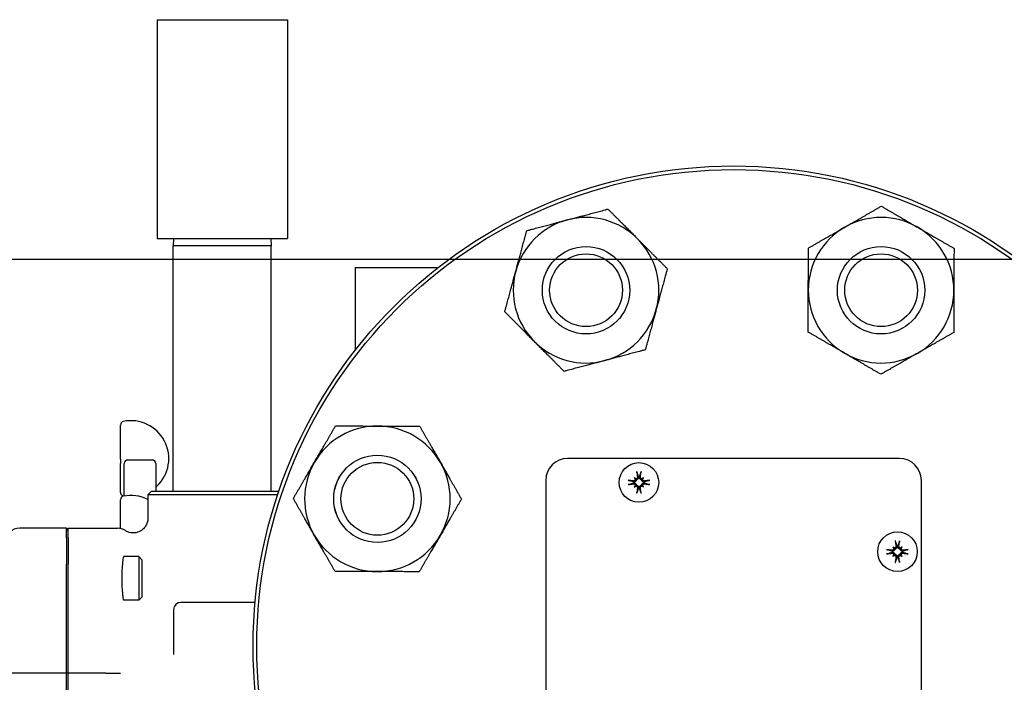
# Model space of a CAD drawing. Header units: inches. Extents: x 18 to 846, y -67 to 561.
# Tile 353 of 656: x 320.86 to 329.31, y 540.38 to 546.07. Entities that reach past the tile are written whole.
import ezdxf

# ---------------------------------------------------------------- set-up
doc = ezdxf.new("R2010")
doc.units = ezdxf.units.IN
doc.header["$LTSCALE"] = 24
doc.header["$MEASUREMENT"] = 0
doc.layers.add('Dimension (ANSI)', color=7, linetype='Continuous', lineweight=25)
doc.layers.add('Visible (ANSI)', color=7, linetype='Continuous', lineweight=30)
doc.styles.add('Note Text (ANSI)', font='tahoma.ttf')
doc.dimstyles.new('SB Fraction-16 (ANSI)', dxfattribs={"dimscale": 24, "dimtxt": 0.125, "dimasz": 0.098425, "dimexe": 0.125, "dimexo": 0.0625, "dimgap": 0.031496, "dimtad": 0, "dimtih": 1, "dimtoh": 1, "dimdec": 4, "dimrnd": 1e-08, "dimzin": 0, "dimdsep": 46, "dimlunit": 5, "dimtxsty": 'Note Text (ANSI)', "dimcen": 0.09, "dimdle": 0.393701, "dimclrd": 256, "dimclre": 256, "dimclrt": 256, "dimadec": 0, "dimazin": 3, "dimtfac": 0.96, "dimtofl": 0, "dimtmove": 0, "dimatfit": 3, "dimfxl": 1, "dimfrac": 2, "dimtolj": 1, "dimtzin": 12, "dimlwd": -1, "dimlwe": -1, "dimarcsym": 0})

# ---------------------------------------------------------------- blocks, each defined once
blk = doc.blocks.new('*D18')
at = {"layer": 'Defpoints', "color": 0, "transparency": 16777216}
for p in [(331.6784, 544.0067), (242.8595, 406.0067), (331.6784, 406.0067)]:
    blk.add_point(p, dxfattribs=at)
at = {"layer": 'Dimension (ANSI)', "transparency": 16777216}
for p, q in [((330.1784, 544.0067), (239.8595, 544.0067)), ((242.8595, 541.6445), (242.8595, 486.3311)), ((242.8595, 408.3689), (242.8595, 481.6823)), ((330.1784, 406.0067), (239.8595, 406.0067))]:
    blk.add_line(p, q, dxfattribs=at)
for points in [[(242.4658, 541.6445), (243.2532, 541.6445), (242.8595, 544.0067)], [(242.4658, 408.3689), (243.2532, 408.3689), (242.8595, 406.0067)]]:
    blk.add_solid(points, dxfattribs=at)
at = {"layer": 'Dimension (ANSI)', "transparency": 16777216, "insert": (239.783, 485.5752), "char_height": 3, "attachment_point": 1, "style": 'Note Text (ANSI)'}
blk.add_mtext('\\A1;138', dxfattribs=at)

msp = doc.modelspace()

# ---------------------------------------------------------------- linework, layer by layer
at = {"layer": 'Visible (ANSI)'}
for p, q in [((322.03689, 546.06749), (323.15689, 546.06749)), ((322.03689, 546.06749), (322.03689, 544.18749)), ((323.15689, 546.06749), (323.15689, 544.18749)), ((322.03689, 544.18749), (323.15689, 544.18749)), ((322.17852, 544.18749), (322.17689, 544.12499)), ((323.01525, 544.18749), (323.01689, 544.12499)), ((323.01689, 544.12499), (322.17689, 544.12499)), ((322.17689, 542.01849), (322.17689, 544.12499)), ((323.01689, 542.01849), (323.01689, 544.12499)), ((323.73689, 543.93849), (324.44979, 543.93849)), ((323.73689, 543.93849), (323.73689, 543.22629)), ((321.72314, 542.29365), (321.72314, 542.58649)), ((321.72314, 542.29365), (321.72314, 542.25508)), ((321.72314, 542.00811), (321.72314, 542.25508)), ((321.75439, 541.97655), (321.75439, 542.25474)), ((321.99564, 542.28599), (321.78564, 542.28599)), ((322.02689, 542.25474), (322.02689, 542.01849)), ((328.41189, 542.29849), (325.56189, 542.29849)), ((326.13394, 542.13373), (326.1425, 542.12518)), ((326.21483, 542.13373), (326.20628, 542.12518)), ((325.37439, 542.11099), (325.37439, 539.26099)), ((326.13394, 542.05284), (326.1425, 542.06139)), ((326.1425, 542.12518), (326.15196, 542.11571)), ((326.1425, 542.06139), (326.15196, 542.07086)), ((326.20628, 542.12518), (326.19681, 542.11571)), ((326.20628, 542.06139), (326.19681, 542.07086)), ((326.21483, 542.05284), (326.20628, 542.06139)), ((328.59939, 539.26099), (328.59939, 542.11099)), ((321.98939, 542.01849), (321.95814, 541.98724)), ((323.07251, 541.98724), (321.95814, 541.98724)), ((321.95814, 541.98724), (321.95814, 541.78573)), ((321.98939, 542.01849), (323.08303, 542.01849)), ((321.72314, 541.69706), (321.72314, 541.94472)), ((321.25939, 541.69974), (320.85778, 541.69974)), ((321.27501, 541.69974), (321.25939, 541.68406)), ((321.25939, 541.61796), (321.25939, 541.69974)), ((321.27501, 541.61796), (321.27501, 541.69974)), ((321.27501, 541.69974), (321.69736, 541.69974)), ((321.25939, 541.61796), (321.25939, 541.3907)), ((321.27501, 541.61796), (321.27501, 541.3907)), ((328.35374, 541.53894), (328.36229, 541.53038)), ((328.43462, 541.53894), (328.42607, 541.53038)), ((321.88057, 541.45599), (321.7508, 541.45599)), ((321.88057, 541.45599), (321.88057, 541.08099)), ((321.90939, 541.42717), (321.88057, 541.45599)), ((328.35374, 541.45805), (328.36229, 541.4666)), ((328.36229, 541.53038), (328.37175, 541.52092)), ((328.36229, 541.4666), (328.37175, 541.47606)), ((328.42607, 541.53038), (328.41661, 541.52092)), ((328.42607, 541.4666), (328.41661, 541.47606)), ((328.43462, 541.45805), (328.42607, 541.4666)), ((321.25939, 540.45599), (321.25939, 541.3907)), ((321.27501, 540.45599), (321.27501, 541.3907)), ((321.90939, 541.10981), (321.90939, 541.42717)), ((321.88057, 541.08099), (321.7508, 541.08099)), ((321.90939, 541.10981), (321.88057, 541.08099)), ((322.8792, 541.06349), (322.24189, 541.06349)), ((322.17939, 541.00099), (322.17939, 540.61438)), ((321.25939, 540.45599), (320.75891, 540.45599)), ((321.27501, 540.45599), (321.25939, 540.45599)), ((321.25939, 539.52128), (321.25939, 540.45599)), ((321.27501, 539.52128), (321.27501, 540.45599)), ((321.59849, 540.45599), (321.27501, 540.45599)), ((321.59849, 540.45599), (321.7231, 540.45599))]:
    msp.add_line(p, q, dxfattribs=at)
for centre, radius in [((326.98689, 540.68599), 4.125), ((326.98689, 540.68599), 4.09375), ((325.72021, 543.74403), 0.37513), ((325.72021, 543.74403), 0.375), ((328.25357, 543.74403), 0.37513), ((328.25357, 543.74403), 0.375), ((325.72021, 543.74403), 0.3125), ((328.25357, 543.74403), 0.3125), ((323.92885, 541.95267), 0.37513), ((323.92885, 541.95267), 0.375), ((323.92885, 541.95267), 0.3125), ((326.17439, 542.09328), 0.17), ((328.39418, 541.49849), 0.17)]:
    msp.add_circle(centre, radius, dxfattribs=at)
for centre, radius, start, end in [((325.72021, 543.74403), 0.625, 104.836782, 164.836782), ((325.72021, 543.74403), 0.625, 44.836782, 104.836782), ((328.25357, 543.74403), 0.625, 59.836782, 119.836782), ((328.25357, 543.74403), 0.625, 119.836782, 179.836782), ((328.25357, 543.74403), 0.625, 359.836782, 59.836782), ((325.72021, 543.74403), 0.625, 344.836782, 44.836782), ((325.72021, 543.74403), 0.625, 164.836782, 224.836782), ((328.25357, 543.74403), 0.625, 179.836782, 239.836782), ((328.25357, 543.74403), 0.625, 299.836782, 359.836782), ((325.72021, 543.74403), 0.625, 284.836782, 344.836782), ((325.72021, 543.74403), 0.625, 224.836782, 284.836782), ((328.25357, 543.74403), 0.625, 239.836782, 299.836782), ((321.75439, 542.58649), 0.03125, 101.536959, 180), ((321.81314, 542.29868), 0.325, 313.449842, 101.536959), ((323.92885, 541.95267), 0.625, 89.836782, 149.836782), ((323.92885, 541.95267), 0.625, 29.836782, 89.836782), ((321.78564, 542.25474), 0.03125, 90, 180), ((321.99564, 542.25474), 0.03125, 0, 90), ((323.92885, 541.95267), 0.625, 149.836782, 209.836782), ((323.92885, 541.95267), 0.625, 329.836782, 29.836782), ((325.56189, 542.11099), 0.1875, 90, 180), ((328.41189, 542.11099), 0.1875, 0, 90), ((326.17439, 542.09328), 0.04718, 84.340926, 95.659074), ((322.05814, 542.04005), 0.03125, 133.449842, 180), ((326.17439, 542.09328), 0.04718, 174.340926, 185.659074), ((326.17439, 542.09328), 0.04718, 264.340926, 275.659074), ((326.17439, 542.09328), 0.04718, 354.340926, 5.659074), ((321.75439, 542.00811), 0.03125, 180, 240), ((321.75439, 541.94472), 0.03125, 101.536959, 180), ((321.72314, 541.95398), 0.03125, 42.056698, 60), ((321.81314, 541.65691), 0.325, 63.502815, 101.536959), ((323.92885, 541.95267), 0.625, 209.836782, 269.836782), ((323.92885, 541.95267), 0.625, 269.836782, 329.836782), ((328.39418, 541.49849), 0.04718, 84.340926, 95.659074), ((328.39418, 541.49849), 0.04718, 174.340926, 185.659074), ((328.39418, 541.49849), 0.04718, 354.340926, 5.659074), ((328.39418, 541.49849), 0.04718, 264.340926, 275.659074), ((322.24189, 541.00099), 0.0625, 90, 180)]:
    msp.add_arc(centre, radius, start, end, dxfattribs=at)
for centre, major_axis, ratio, start_param, end_param in [((326.11962, 542.0248), (0.15341, -0.12269), 0.5, 1.7720045, 1.8643738), ((326.24287, 542.14805), (-0.12269, 0.15341), 0.5, 1.2772189, 1.3695882), ((326.18721, 542.09521), (0.03276, -0.21817), 0.0871557, 4.2685898, 4.4938021), ((326.16157, 542.09521), (0.03276, 0.21817), 0.0871557, 4.9309758, 5.1561882), ((326.22916, 542.0248), (0.15341, 0.12269), 0.5, 1.2772189, 1.3695882), ((326.1059, 542.14805), (-0.12269, -0.15341), 0.5, 1.7720045, 1.8643738), ((326.17246, 542.08046), (-0.21817, 0.03276), 0.0871557, 4.9309758, 5.1561882), ((326.17246, 542.1061), (0.21817, 0.03276), 0.0871557, 4.2685898, 4.4938021), ((326.24287, 542.03851), (0.12269, 0.15341), 0.5, 1.7720045, 1.8643738), ((326.11962, 542.16177), (-0.15341, -0.12269), 0.5, 1.2772189, 1.3695882), ((326.14712, 542.13631), (-0.00754, -0.00942), 0.9884519, 0.283831, 0.8431362), ((326.13136, 542.12055), (-0.00942, -0.00754), 0.9884519, 2.2984564, 2.8577617), ((326.13136, 542.06602), (0.00942, -0.00754), 0.9884519, 0.283831, 0.8431362), ((326.14712, 542.05026), (0.00754, -0.00942), 0.9884519, 2.2984564, 2.8577617), ((326.18721, 542.09136), (-0.03276, -0.21817), 0.0871557, 4.9309758, 5.1561882), ((326.16157, 542.09136), (-0.03276, 0.21817), 0.0871557, 4.2685898, 4.4938021), ((326.20165, 542.13631), (-0.00754, 0.00942), 0.9884519, 2.2984564, 2.8577617), ((326.20165, 542.05026), (0.00754, 0.00942), 0.9884519, 0.283831, 0.8431362), ((326.22916, 542.16177), (-0.15341, 0.12269), 0.5, 1.7720045, 1.8643738), ((326.21741, 542.12055), (-0.00942, 0.00754), 0.9884519, 0.283831, 0.8431362), ((326.21741, 542.06602), (0.00942, 0.00754), 0.9884519, 2.2984564, 2.8577617), ((326.1059, 542.03851), (0.12269, -0.15341), 0.5, 1.2772189, 1.3695882), ((326.17631, 542.08046), (-0.21817, -0.03276), 0.0871557, 4.2685898, 4.4938021), ((326.17631, 542.1061), (0.21817, -0.03276), 0.0871557, 4.9309758, 5.1561882), ((320.8577, 541.57426), (0.01094, 0.125), 0.9961657, 0.0869335, 1.5707963), ((321.69641, 541.57426), (0.08906, 0.08906), 0.9924325, 0.206047, 0.7816001), ((328.33941, 541.43001), (0.15341, -0.12269), 0.5, 1.7720045, 1.8643738), ((328.46266, 541.55326), (-0.12269, 0.15341), 0.5, 1.2772189, 1.3695882), ((328.407, 541.50042), (0.03276, -0.21817), 0.0871557, 4.2685898, 4.4938021), ((328.38136, 541.50042), (0.03276, 0.21817), 0.0871557, 4.9309758, 5.1561882), ((328.44895, 541.43001), (0.15341, 0.12269), 0.5, 1.2772189, 1.3695882), ((328.32569, 541.55326), (-0.12269, -0.15341), 0.5, 1.7720045, 1.8643738), ((321.7508, 541.26849), (0, 0.1875), 0.0874887, 0, 3.1415927), ((328.39225, 541.48567), (-0.21817, 0.03276), 0.0871557, 4.9309758, 5.1561882), ((328.39225, 541.51131), (0.21817, 0.03276), 0.0871557, 4.2685898, 4.4938021), ((328.46266, 541.44372), (0.12269, 0.15341), 0.5, 1.7720045, 1.8643738), ((328.33941, 541.56698), (-0.15341, -0.12269), 0.5, 1.2772189, 1.3695882), ((328.36691, 541.54152), (-0.00754, -0.00942), 0.9884519, 0.283831, 0.8431362), ((328.35115, 541.52576), (-0.00942, -0.00754), 0.9884519, 2.2984564, 2.8577617), ((328.35115, 541.47123), (0.00942, -0.00754), 0.9884519, 0.283831, 0.8431362), ((328.36691, 541.45546), (0.00754, -0.00942), 0.9884519, 2.2984564, 2.8577617), ((328.42144, 541.54152), (-0.00754, 0.00942), 0.9884519, 2.2984564, 2.8577617), ((328.42144, 541.45546), (0.00754, 0.00942), 0.9884519, 0.283831, 0.8431362), ((328.44895, 541.56698), (-0.15341, 0.12269), 0.5, 1.7720045, 1.8643738), ((328.43721, 541.52576), (-0.00942, 0.00754), 0.9884519, 0.283831, 0.8431362), ((328.43721, 541.47123), (0.00942, 0.00754), 0.9884519, 2.2984564, 2.8577617), ((328.32569, 541.44372), (0.12269, -0.15341), 0.5, 1.2772189, 1.3695882), ((328.3961, 541.48567), (-0.21817, -0.03276), 0.0871557, 4.2685898, 4.4938021), ((328.3961, 541.51131), (0.21817, -0.03276), 0.0871557, 4.9309758, 5.1561882), ((328.407, 541.49657), (-0.03276, -0.21817), 0.0871557, 4.9309758, 5.1561882), ((328.38136, 541.49657), (-0.03276, 0.21817), 0.0871557, 4.2685898, 4.4938021)]:
    msp.add_ellipse(centre, major_axis=major_axis, ratio=ratio, start_param=start_param, end_param=end_param, dxfattribs=at)
for points, weights in [([(325.56016, 544.34819), (325.72205, 544.39108), (325.90898, 544.44059)], [1, 1.0379548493, 1]), ([(325.90898, 544.44059), (326.04532, 544.30347), (326.1634, 544.18471)], [1, 1.0379548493, 1]), ([(327.94261, 544.28619), (328.08788, 544.36951), (328.25563, 544.46572)], [1, 1.0379548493, 1]), ([(328.25563, 544.46572), (328.42282, 544.36855), (328.56761, 544.28441)], [1, 1.0379548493, 1]), ([(325.21135, 544.25579), (325.39828, 544.30531), (325.56016, 544.34819)], [1, 1.0379548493, 1]), ([(325.11696, 543.90751), (325.16077, 544.06915), (325.21135, 544.25579)], [1, 1.0379548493, 1]), ([(327.6296, 544.10666), (327.79734, 544.20287), (327.94261, 544.28619)], [1, 1.0379548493, 1]), ([(328.56761, 544.28441), (328.7124, 544.20026), (328.8796, 544.10309)], [1, 1.0379548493, 1]), ([(326.1634, 544.18471), (326.28148, 544.06596), (326.41783, 543.92883)], [1, 1.0379548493, 1]), ([(327.62857, 543.74581), (327.62905, 543.91328), (327.6296, 544.10666)], [1, 1.0379548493, 1]), ([(328.8796, 544.10309), (328.87904, 543.90972), (328.87857, 543.74225)], [1, 1.0379548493, 1]), ([(325.02258, 543.55923), (325.07316, 543.74588), (325.11696, 543.90751)], [1, 1.0379548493, 1]), ([(326.41783, 543.92883), (326.36725, 543.74219), (326.32345, 543.58055)], [1, 1.0379548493, 1]), ([(327.62754, 543.38497), (327.6281, 543.57835), (327.62857, 543.74581)], [1, 1.0379548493, 1]), ([(328.87857, 543.74225), (328.87809, 543.57478), (328.87754, 543.38141)], [1, 1.0379548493, 1]), ([(326.32345, 543.58055), (326.27964, 543.41891), (326.22906, 543.23227)], [1, 1.0379548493, 1]), ([(325.27701, 543.30335), (325.15893, 543.42211), (325.02258, 543.55923)], [1, 1.0379548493, 1]), ([(327.93953, 543.20366), (327.79474, 543.28781), (327.62754, 543.38497)], [1, 1.0379548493, 1]), ([(328.87754, 543.38141), (328.7098, 543.2852), (328.56453, 543.20188)], [1, 1.0379548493, 1]), ([(325.53143, 543.04747), (325.39509, 543.1846), (325.27701, 543.30335)], [1, 1.0379548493, 1]), ([(326.22906, 543.23227), (326.04213, 543.18275), (325.88025, 543.13987)], [1, 1.0379548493, 1]), ([(328.25151, 543.02235), (328.08432, 543.11951), (327.93953, 543.20366)], [1, 1.0379548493, 1]), ([(328.56453, 543.20188), (328.41926, 543.11856), (328.25151, 543.02235)], [1, 1.0379548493, 1]), ([(325.88025, 543.13987), (325.71836, 543.09699), (325.53143, 543.04747)], [1, 1.0379548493, 1]), ([(323.38847, 542.26671), (323.47262, 542.41151), (323.56978, 542.5787)], [1, 1.0379548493, 1]), ([(323.56978, 542.5787), (323.76316, 542.57815), (323.93063, 542.57767)], [1, 1.0379548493, 1]), ([(323.93063, 542.57767), (324.09809, 542.57719), (324.29147, 542.57664)], [1, 1.0379548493, 1]), ([(324.29147, 542.57664), (324.38768, 542.4089), (324.471, 542.26363)], [1, 1.0379548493, 1]), ([(323.20716, 541.95473), (323.30433, 542.12192), (323.38847, 542.26671)], [1, 1.0379548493, 1]), ([(324.471, 542.26363), (324.55432, 542.11836), (324.65053, 541.95062)], [1, 1.0379548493, 1]), ([(326.15791, 542.17562), (326.16528, 542.15367), (326.16952, 542.14093)], [1.00573011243, 1.04257005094, 1.00216925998]), ([(326.17926, 542.14093), (326.1835, 542.15367), (326.19087, 542.17562)], [1.00216925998, 1.04257005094, 1.00573011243]), ([(326.12674, 542.09815), (326.114, 542.10239), (326.09205, 542.10976)], [1.00216925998, 1.04257005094, 1.00573011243]), ([(326.09205, 542.0768), (326.114, 542.08417), (326.12674, 542.08841)], [1.00573011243, 1.04257005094, 1.00216925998]), ([(326.25673, 542.10976), (326.23477, 542.10239), (326.22203, 542.09815)], [1.00573011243, 1.04257005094, 1.00216925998]), ([(326.22203, 542.08841), (326.23477, 542.08417), (326.25673, 542.0768)], [1.00216925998, 1.04257005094, 1.00573011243]), ([(326.16952, 542.04564), (326.16528, 542.0329), (326.15791, 542.01094)], [1.00216925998, 1.04257005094, 1.00573011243]), ([(326.19087, 542.01094), (326.1835, 542.0329), (326.17926, 542.04564)], [1.00573011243, 1.04257005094, 1.00216925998]), ([(323.38669, 541.64172), (323.30337, 541.78699), (323.20716, 541.95473)], [1, 1.0379548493, 1]), ([(324.65053, 541.95062), (324.55337, 541.78343), (324.46922, 541.63863)], [1, 1.0379548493, 1]), ([(323.56622, 541.3287), (323.47001, 541.49645), (323.38669, 541.64172)], [1, 1.0379548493, 1]), ([(324.46922, 541.63863), (324.38507, 541.49384), (324.28791, 541.32665)], [1, 1.0379548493, 1]), ([(328.3777, 541.58083), (328.38507, 541.55888), (328.38931, 541.54614)], [1.00573011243, 1.04257005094, 1.00216925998]), ([(328.39905, 541.54614), (328.40329, 541.55888), (328.41066, 541.58083)], [1.00216925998, 1.04257005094, 1.00573011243]), ([(328.34653, 541.50336), (328.33379, 541.5076), (328.31184, 541.51497)], [1.00216925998, 1.04257005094, 1.00573011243]), ([(328.31184, 541.48201), (328.33379, 541.48938), (328.34653, 541.49362)], [1.00573011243, 1.04257005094, 1.00216925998]), ([(328.47652, 541.51497), (328.45456, 541.5076), (328.44182, 541.50336)], [1.00573011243, 1.04257005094, 1.00216925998]), ([(328.44182, 541.49362), (328.45456, 541.48938), (328.47652, 541.48201)], [1.00216925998, 1.04257005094, 1.00573011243]), ([(328.38931, 541.45085), (328.38507, 541.43811), (328.3777, 541.41615)], [1.00216925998, 1.04257005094, 1.00573011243]), ([(328.41066, 541.41615), (328.40329, 541.43811), (328.39905, 541.45085)], [1.00573011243, 1.04257005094, 1.00216925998]), ([(323.92707, 541.32768), (323.7596, 541.32815), (323.56622, 541.3287)], [1, 1.0379548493, 1]), ([(324.28791, 541.32665), (324.09453, 541.3272), (323.92707, 541.32768)], [1, 1.0379548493, 1])]:
    msp.add_rational_spline(points, weights, degree=2, dxfattribs=at)
for points, knots in [([(326.16154, 542.13973), (326.16176, 542.13808), (326.16167, 542.13626), (326.16076, 542.1328), (326.15994, 542.13116), (326.15791, 542.12849), (326.15659, 542.12727), (326.15357, 542.12546), (326.15187, 542.12487), (326.14985, 542.12455), (326.14946, 542.1245), (326.14907, 542.12448)], [0, 0, 0, 0, 0.013005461, 0.013005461, 0.026010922, 0.026010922, 0.038651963, 0.038651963, 0.051293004, 0.051293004, 0.054256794, 0.054256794, 0.054256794, 0.054256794]), ([(326.16973, 542.14024), (326.16981, 542.13977), (326.16987, 542.13931), (326.17011, 542.13689), (326.17004, 542.13473), (326.16922, 542.13051), (326.16848, 542.12844), (326.16669, 542.12507), (326.16558, 542.12346), (326.16287, 542.1206), (326.16127, 542.11933), (326.15801, 542.11742), (326.15613, 542.11664), (326.15347, 542.11596), (326.15271, 542.11581), (326.15196, 542.11571)], [0.221046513, 0.221046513, 0.221046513, 0.221046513, 0.225045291, 0.225045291, 0.24203012, 0.24203012, 0.259014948, 0.259014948, 0.273434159, 0.273434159, 0.28785337, 0.28785337, 0.302272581, 0.302272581, 0.307951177, 0.307951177, 0.307951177, 0.307951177]), ([(326.15791, 542.17562), (326.15778, 542.176), (326.15763, 542.17654), (326.15732, 542.17781), (326.15712, 542.1788), (326.15677, 542.18063), (326.15658, 542.18181), (326.15627, 542.18381), (326.15612, 542.18499), (326.156, 542.18605), (326.15598, 542.18618), (326.15597, 542.18631)], [0.070980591, 0.070980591, 0.070980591, 0.070980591, 0.077295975, 0.077295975, 0.085001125, 0.085001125, 0.092713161, 0.092713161, 0.100429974, 0.100429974, 0.101478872, 0.101478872, 0.101478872, 0.101478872]), ([(326.19681, 542.11571), (326.19607, 542.11581), (326.19531, 542.11596), (326.19264, 542.11664), (326.19076, 542.11742), (326.1875, 542.11933), (326.1859, 542.1206), (326.1832, 542.12346), (326.18209, 542.12507), (326.1803, 542.12844), (326.17956, 542.13051), (326.17874, 542.13473), (326.17867, 542.13689), (326.17886, 542.13885), (326.1789, 542.13931), (326.17896, 542.13977), (326.17904, 542.14024)], [-0.082905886, -0.082905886, -0.082905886, -0.082905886, -0.07722729, -0.07722729, -0.062808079, -0.062808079, -0.048388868, -0.048388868, -0.033969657, -0.033969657, -0.016984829, -0.016984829, 0, 0, 0, 0.003998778, 0.003998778, 0.003998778, 0.003998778]), ([(326.19971, 542.12448), (326.19828, 542.12458), (326.1968, 542.12492), (326.19379, 542.12618), (326.19231, 542.12719), (326.18994, 542.12954), (326.18891, 542.13102), (326.18752, 542.13427), (326.18716, 542.13603), (326.18711, 542.13834), (326.18714, 542.13904), (326.18723, 542.13973)], [0.028039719, 0.028039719, 0.028039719, 0.028039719, 0.038804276, 0.038804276, 0.051438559, 0.051438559, 0.064219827, 0.064219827, 0.077001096, 0.077001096, 0.082246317, 0.082246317, 0.082246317, 0.082246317]), ([(326.1928, 542.18631), (326.19279, 542.18618), (326.19278, 542.18605), (326.19266, 542.18499), (326.1925, 542.18381), (326.1922, 542.18181), (326.192, 542.18063), (326.19166, 542.1788), (326.19145, 542.17781), (326.19115, 542.17654), (326.19099, 542.176), (326.19087, 542.17562)], [0.022192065, 0.022192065, 0.022192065, 0.022192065, 0.023240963, 0.023240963, 0.030957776, 0.030957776, 0.038669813, 0.038669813, 0.046374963, 0.046374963, 0.052690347, 0.052690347, 0.052690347, 0.052690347]), ([(326.08136, 542.1117), (326.08149, 542.11169), (326.08162, 542.11167), (326.08268, 542.11155), (326.08386, 542.1114), (326.08586, 542.11109), (326.08704, 542.1109), (326.08887, 542.11055), (326.08986, 542.11035), (326.09113, 542.11004), (326.09167, 542.10989), (326.09205, 542.10976)], [0.022192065, 0.022192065, 0.022192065, 0.022192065, 0.023240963, 0.023240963, 0.030957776, 0.030957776, 0.038669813, 0.038669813, 0.046374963, 0.046374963, 0.052690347, 0.052690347, 0.052690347, 0.052690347]), ([(326.09205, 542.0768), (326.09167, 542.07668), (326.09113, 542.07653), (326.08986, 542.07622), (326.08887, 542.07601), (326.08704, 542.07567), (326.08586, 542.07547), (326.08386, 542.07517), (326.08268, 542.07501), (326.08162, 542.07489), (326.08149, 542.07488), (326.08136, 542.07487)], [0.070980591, 0.070980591, 0.070980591, 0.070980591, 0.077295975, 0.077295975, 0.085001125, 0.085001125, 0.092713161, 0.092713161, 0.100429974, 0.100429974, 0.101478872, 0.101478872, 0.101478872, 0.101478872]), ([(326.15196, 542.11571), (326.15186, 542.11496), (326.15171, 542.1142), (326.15103, 542.11154), (326.15025, 542.10966), (326.14834, 542.1064), (326.14707, 542.1048), (326.14421, 542.10209), (326.1426, 542.10098), (326.13923, 542.09919), (326.13716, 542.09845), (326.13294, 542.09763), (326.13078, 542.09756), (326.12882, 542.09775), (326.12836, 542.0978), (326.1279, 542.09786), (326.12743, 542.09794)], [-0.082905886, -0.082905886, -0.082905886, -0.082905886, -0.07722729, -0.07722729, -0.062808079, -0.062808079, -0.048388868, -0.048388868, -0.033969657, -0.033969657, -0.016984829, -0.016984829, 0, 0, 0, 0.003998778, 0.003998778, 0.003998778, 0.003998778]), ([(326.12743, 542.08863), (326.1279, 542.08871), (326.12836, 542.08877), (326.13078, 542.089), (326.13294, 542.08893), (326.13716, 542.08811), (326.13923, 542.08737), (326.1426, 542.08558), (326.14421, 542.08447), (326.14707, 542.08177), (326.14834, 542.08017), (326.15025, 542.07691), (326.15103, 542.07503), (326.15171, 542.07236), (326.15186, 542.0716), (326.15196, 542.07086)], [0.221046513, 0.221046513, 0.221046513, 0.221046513, 0.225045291, 0.225045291, 0.24203012, 0.24203012, 0.259014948, 0.259014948, 0.273434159, 0.273434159, 0.28785337, 0.28785337, 0.302272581, 0.302272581, 0.307951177, 0.307951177, 0.307951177, 0.307951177]), ([(326.14319, 542.1186), (326.14309, 542.11718), (326.14275, 542.11569), (326.14149, 542.11269), (326.14048, 542.1112), (326.13813, 542.10884), (326.13665, 542.1078), (326.1334, 542.10641), (326.13164, 542.10605), (326.12933, 542.106), (326.12863, 542.10604), (326.12794, 542.10613)], [0.028039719, 0.028039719, 0.028039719, 0.028039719, 0.038804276, 0.038804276, 0.051438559, 0.051438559, 0.064219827, 0.064219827, 0.077001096, 0.077001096, 0.082246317, 0.082246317, 0.082246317, 0.082246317]), ([(326.12794, 542.08044), (326.12959, 542.08065), (326.13141, 542.08056), (326.13487, 542.07965), (326.13651, 542.07883), (326.13918, 542.07681), (326.1404, 542.07548), (326.14221, 542.07246), (326.1428, 542.07076), (326.14312, 542.06875), (326.14317, 542.06836), (326.14319, 542.06796)], [0, 0, 0, 0, 0.013005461, 0.013005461, 0.026010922, 0.026010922, 0.038651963, 0.038651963, 0.051293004, 0.051293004, 0.054256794, 0.054256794, 0.054256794, 0.054256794]), ([(326.14907, 542.06209), (326.15049, 542.06199), (326.15198, 542.06165), (326.15498, 542.06039), (326.15647, 542.05937), (326.15883, 542.05703), (326.15987, 542.05554), (326.16126, 542.0523), (326.16162, 542.05054), (326.16167, 542.04822), (326.16163, 542.04753), (326.16154, 542.04683)], [0.028039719, 0.028039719, 0.028039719, 0.028039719, 0.038804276, 0.038804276, 0.051438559, 0.051438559, 0.064219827, 0.064219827, 0.077001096, 0.077001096, 0.082246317, 0.082246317, 0.082246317, 0.082246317]), ([(326.15196, 542.07086), (326.15271, 542.07075), (326.15347, 542.0706), (326.15613, 542.06993), (326.15801, 542.06915), (326.16127, 542.06723), (326.16287, 542.06597), (326.16558, 542.0631), (326.16669, 542.06149), (326.16848, 542.05813), (326.16922, 542.05606), (326.17004, 542.05183), (326.17011, 542.04968), (326.16992, 542.04772), (326.16987, 542.04726), (326.16981, 542.04679), (326.16973, 542.04633)], [-0.082905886, -0.082905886, -0.082905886, -0.082905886, -0.07722729, -0.07722729, -0.062808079, -0.062808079, -0.048388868, -0.048388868, -0.033969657, -0.033969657, -0.016984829, -0.016984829, 0, 0, 0, 0.003998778, 0.003998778, 0.003998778, 0.003998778]), ([(326.17904, 542.04633), (326.17896, 542.04679), (326.1789, 542.04726), (326.17867, 542.04968), (326.17874, 542.05183), (326.17956, 542.05606), (326.1803, 542.05813), (326.18209, 542.06149), (326.1832, 542.0631), (326.1859, 542.06597), (326.1875, 542.06723), (326.19076, 542.06915), (326.19264, 542.06993), (326.19531, 542.0706), (326.19607, 542.07075), (326.19681, 542.07086)], [0.221046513, 0.221046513, 0.221046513, 0.221046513, 0.225045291, 0.225045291, 0.24203012, 0.24203012, 0.259014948, 0.259014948, 0.273434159, 0.273434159, 0.28785337, 0.28785337, 0.302272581, 0.302272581, 0.307951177, 0.307951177, 0.307951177, 0.307951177]), ([(326.18723, 542.04683), (326.18702, 542.04849), (326.18711, 542.0503), (326.18802, 542.05376), (326.18884, 542.0554), (326.19086, 542.05808), (326.19219, 542.05929), (326.19521, 542.0611), (326.19691, 542.0617), (326.19892, 542.06202), (326.19931, 542.06206), (326.19971, 542.06209)], [0, 0, 0, 0, 0.013005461, 0.013005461, 0.026010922, 0.026010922, 0.038651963, 0.038651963, 0.051293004, 0.051293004, 0.054256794, 0.054256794, 0.054256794, 0.054256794]), ([(326.22134, 542.09794), (326.22088, 542.09786), (326.22041, 542.0978), (326.21799, 542.09756), (326.21584, 542.09763), (326.21161, 542.09845), (326.20954, 542.09919), (326.20618, 542.10098), (326.20457, 542.10209), (326.2017, 542.1048), (326.20044, 542.1064), (326.19852, 542.10966), (326.19774, 542.11154), (326.19707, 542.1142), (326.19692, 542.11496), (326.19681, 542.11571)], [0.221046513, 0.221046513, 0.221046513, 0.221046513, 0.225045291, 0.225045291, 0.24203012, 0.24203012, 0.259014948, 0.259014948, 0.273434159, 0.273434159, 0.28785337, 0.28785337, 0.302272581, 0.302272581, 0.307951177, 0.307951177, 0.307951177, 0.307951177]), ([(326.19681, 542.07086), (326.19692, 542.0716), (326.19707, 542.07236), (326.19774, 542.07503), (326.19852, 542.07691), (326.20044, 542.08017), (326.2017, 542.08177), (326.20457, 542.08447), (326.20618, 542.08558), (326.20954, 542.08737), (326.21161, 542.08811), (326.21584, 542.08893), (326.21799, 542.089), (326.21995, 542.08881), (326.22041, 542.08877), (326.22088, 542.08871), (326.22134, 542.08863)], [-0.082905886, -0.082905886, -0.082905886, -0.082905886, -0.07722729, -0.07722729, -0.062808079, -0.062808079, -0.048388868, -0.048388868, -0.033969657, -0.033969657, -0.016984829, -0.016984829, 0, 0, 0, 0.003998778, 0.003998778, 0.003998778, 0.003998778]), ([(326.22084, 542.10613), (326.21918, 542.10591), (326.21737, 542.106), (326.21391, 542.10692), (326.21227, 542.10773), (326.20959, 542.10976), (326.20838, 542.11108), (326.20657, 542.1141), (326.20597, 542.1158), (326.20565, 542.11782), (326.20561, 542.11821), (326.20558, 542.1186)], [0, 0, 0, 0, 0.013005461, 0.013005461, 0.026010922, 0.026010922, 0.038651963, 0.038651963, 0.051293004, 0.051293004, 0.054256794, 0.054256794, 0.054256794, 0.054256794]), ([(326.20558, 542.06796), (326.20568, 542.06939), (326.20602, 542.07087), (326.20728, 542.07388), (326.2083, 542.07536), (326.21064, 542.07773), (326.21213, 542.07876), (326.21537, 542.08015), (326.21713, 542.08051), (326.21945, 542.08056), (326.22014, 542.08053), (326.22084, 542.08044)], [0.028039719, 0.028039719, 0.028039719, 0.028039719, 0.038804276, 0.038804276, 0.051438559, 0.051438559, 0.064219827, 0.064219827, 0.077001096, 0.077001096, 0.082246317, 0.082246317, 0.082246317, 0.082246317]), ([(326.25673, 542.10976), (326.25711, 542.10989), (326.25765, 542.11004), (326.25891, 542.11035), (326.2599, 542.11055), (326.26174, 542.1109), (326.26291, 542.11109), (326.26492, 542.1114), (326.2661, 542.11155), (326.26715, 542.11167), (326.26728, 542.11169), (326.26741, 542.1117)], [0.070980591, 0.070980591, 0.070980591, 0.070980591, 0.077295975, 0.077295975, 0.085001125, 0.085001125, 0.092713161, 0.092713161, 0.100429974, 0.100429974, 0.101478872, 0.101478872, 0.101478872, 0.101478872]), ([(326.26741, 542.07487), (326.26728, 542.07488), (326.26715, 542.07489), (326.2661, 542.07501), (326.26492, 542.07517), (326.26291, 542.07547), (326.26174, 542.07567), (326.2599, 542.07601), (326.25891, 542.07622), (326.25765, 542.07653), (326.25711, 542.07668), (326.25673, 542.0768)], [0.022192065, 0.022192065, 0.022192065, 0.022192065, 0.023240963, 0.023240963, 0.030957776, 0.030957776, 0.038669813, 0.038669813, 0.046374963, 0.046374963, 0.052690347, 0.052690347, 0.052690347, 0.052690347]), ([(326.15597, 542.00026), (326.15598, 542.00039), (326.156, 542.00052), (326.15612, 542.00157), (326.15627, 542.00275), (326.15658, 542.00476), (326.15677, 542.00593), (326.15712, 542.00777), (326.15732, 542.00876), (326.15763, 542.01002), (326.15778, 542.01056), (326.15791, 542.01094)], [0.022192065, 0.022192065, 0.022192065, 0.022192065, 0.023240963, 0.023240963, 0.030957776, 0.030957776, 0.038669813, 0.038669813, 0.046374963, 0.046374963, 0.052690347, 0.052690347, 0.052690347, 0.052690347]), ([(326.19087, 542.01094), (326.19099, 542.01056), (326.19115, 542.01002), (326.19145, 542.00876), (326.19166, 542.00777), (326.192, 542.00593), (326.1922, 542.00476), (326.1925, 542.00275), (326.19266, 542.00157), (326.19278, 542.00052), (326.19279, 542.00039), (326.1928, 542.00026)], [0.070980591, 0.070980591, 0.070980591, 0.070980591, 0.077295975, 0.077295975, 0.085001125, 0.085001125, 0.092713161, 0.092713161, 0.100429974, 0.100429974, 0.101478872, 0.101478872, 0.101478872, 0.101478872]), ([(321.95814, 541.78573), (321.95814, 541.78562), (321.95814, 541.78551), (321.9581, 541.77288), (321.95624, 541.76044), (321.94896, 541.73651), (321.94358, 541.72513), (321.9276, 541.70123), (321.91605, 541.68959), (321.88924, 541.67148), (321.87428, 541.66515), (321.84269, 541.65858), (321.82639, 541.65844), (321.79447, 541.66445), (321.77918, 541.67061), (321.7655, 541.67953)], [-0.00086789, -0.00086789, -0.00086789, -0.00086789, 0, 0, 0.09531558, 0.09531558, 0.19062212, 0.19062212, 0.31443959, 0.31443959, 0.43721613, 0.43721613, 0.56039909, 0.56039909, 0.68483756, 0.68483756, 0.68483756, 0.68483756]), ([(328.38133, 541.54494), (328.38155, 541.54329), (328.38146, 541.54147), (328.38055, 541.53801), (328.37973, 541.53637), (328.3777, 541.5337), (328.37638, 541.53248), (328.37336, 541.53067), (328.37166, 541.53008), (328.36964, 541.52976), (328.36925, 541.52971), (328.36886, 541.52969)], [0, 0, 0, 0, 0.013005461, 0.013005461, 0.026010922, 0.026010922, 0.038651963, 0.038651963, 0.051293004, 0.051293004, 0.054256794, 0.054256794, 0.054256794, 0.054256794]), ([(328.38953, 541.54545), (328.3896, 541.54498), (328.38966, 541.54452), (328.3899, 541.5421), (328.38983, 541.53994), (328.38901, 541.53572), (328.38827, 541.53365), (328.38648, 541.53028), (328.38537, 541.52867), (328.38266, 541.5258), (328.38106, 541.52454), (328.3778, 541.52263), (328.37592, 541.52184), (328.37326, 541.52117), (328.3725, 541.52102), (328.37175, 541.52092)], [0.221046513, 0.221046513, 0.221046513, 0.221046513, 0.225045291, 0.225045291, 0.24203012, 0.24203012, 0.259014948, 0.259014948, 0.273434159, 0.273434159, 0.28785337, 0.28785337, 0.302272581, 0.302272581, 0.307951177, 0.307951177, 0.307951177, 0.307951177]), ([(328.3777, 541.58083), (328.37757, 541.58121), (328.37742, 541.58175), (328.37712, 541.58302), (328.37691, 541.584), (328.37656, 541.58584), (328.37637, 541.58702), (328.37607, 541.58902), (328.37591, 541.5902), (328.37579, 541.59126), (328.37578, 541.59139), (328.37576, 541.59151)], [0.070980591, 0.070980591, 0.070980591, 0.070980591, 0.077295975, 0.077295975, 0.085001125, 0.085001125, 0.092713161, 0.092713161, 0.100429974, 0.100429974, 0.101478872, 0.101478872, 0.101478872, 0.101478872]), ([(328.41661, 541.52092), (328.41586, 541.52102), (328.4151, 541.52117), (328.41244, 541.52184), (328.41056, 541.52263), (328.40729, 541.52454), (328.4057, 541.5258), (328.40299, 541.52867), (328.40188, 541.53028), (328.40009, 541.53365), (328.39935, 541.53572), (328.39853, 541.53994), (328.39846, 541.5421), (328.39865, 541.54406), (328.3987, 541.54452), (328.39876, 541.54498), (328.39883, 541.54545)], [-0.082905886, -0.082905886, -0.082905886, -0.082905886, -0.07722729, -0.07722729, -0.062808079, -0.062808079, -0.048388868, -0.048388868, -0.033969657, -0.033969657, -0.016984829, -0.016984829, 0, 0, 0, 0.003998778, 0.003998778, 0.003998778, 0.003998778]), ([(328.4195, 541.52969), (328.41807, 541.52979), (328.41659, 541.53013), (328.41359, 541.53139), (328.4121, 541.5324), (328.40973, 541.53475), (328.4087, 541.53623), (328.40731, 541.53948), (328.40695, 541.54124), (328.4069, 541.54355), (328.40693, 541.54425), (328.40702, 541.54494)], [0.028039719, 0.028039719, 0.028039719, 0.028039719, 0.038804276, 0.038804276, 0.051438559, 0.051438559, 0.064219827, 0.064219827, 0.077001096, 0.077001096, 0.082246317, 0.082246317, 0.082246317, 0.082246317]), ([(328.4126, 541.59151), (328.41258, 541.59139), (328.41257, 541.59126), (328.41245, 541.5902), (328.41229, 541.58902), (328.41199, 541.58702), (328.41179, 541.58584), (328.41145, 541.584), (328.41124, 541.58302), (328.41094, 541.58175), (328.41079, 541.58121), (328.41066, 541.58083)], [0.022192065, 0.022192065, 0.022192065, 0.022192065, 0.023240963, 0.023240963, 0.030957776, 0.030957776, 0.038669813, 0.038669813, 0.046374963, 0.046374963, 0.052690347, 0.052690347, 0.052690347, 0.052690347]), ([(328.30116, 541.51691), (328.30128, 541.51689), (328.30141, 541.51688), (328.30247, 541.51676), (328.30365, 541.5166), (328.30565, 541.5163), (328.30683, 541.51611), (328.30867, 541.51576), (328.30965, 541.51555), (328.31092, 541.51525), (328.31146, 541.5151), (328.31184, 541.51497)], [0.022192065, 0.022192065, 0.022192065, 0.022192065, 0.023240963, 0.023240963, 0.030957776, 0.030957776, 0.038669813, 0.038669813, 0.046374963, 0.046374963, 0.052690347, 0.052690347, 0.052690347, 0.052690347]), ([(328.31184, 541.48201), (328.31146, 541.48188), (328.31092, 541.48173), (328.30965, 541.48143), (328.30867, 541.48122), (328.30683, 541.48088), (328.30565, 541.48068), (328.30365, 541.48038), (328.30247, 541.48022), (328.30141, 541.4801), (328.30128, 541.48009), (328.30116, 541.48007)], [0.070980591, 0.070980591, 0.070980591, 0.070980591, 0.077295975, 0.077295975, 0.085001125, 0.085001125, 0.092713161, 0.092713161, 0.100429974, 0.100429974, 0.101478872, 0.101478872, 0.101478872, 0.101478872]), ([(328.37175, 541.52092), (328.37165, 541.52017), (328.3715, 541.51941), (328.37083, 541.51675), (328.37004, 541.51487), (328.36813, 541.51161), (328.36687, 541.51001), (328.364, 541.5073), (328.36239, 541.50619), (328.35902, 541.5044), (328.35695, 541.50366), (328.35273, 541.50284), (328.35057, 541.50277), (328.34861, 541.50296), (328.34815, 541.50301), (328.34769, 541.50307), (328.34722, 541.50314)], [-0.082905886, -0.082905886, -0.082905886, -0.082905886, -0.07722729, -0.07722729, -0.062808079, -0.062808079, -0.048388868, -0.048388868, -0.033969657, -0.033969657, -0.016984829, -0.016984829, 0, 0, 0, 0.003998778, 0.003998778, 0.003998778, 0.003998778]), ([(328.34722, 541.49384), (328.34769, 541.49391), (328.34815, 541.49397), (328.35057, 541.49421), (328.35273, 541.49414), (328.35695, 541.49332), (328.35902, 541.49258), (328.36239, 541.49079), (328.364, 541.48968), (328.36687, 541.48697), (328.36813, 541.48538), (328.37004, 541.48211), (328.37083, 541.48023), (328.3715, 541.47757), (328.37165, 541.47681), (328.37175, 541.47606)], [0.221046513, 0.221046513, 0.221046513, 0.221046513, 0.225045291, 0.225045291, 0.24203012, 0.24203012, 0.259014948, 0.259014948, 0.273434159, 0.273434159, 0.28785337, 0.28785337, 0.302272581, 0.302272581, 0.307951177, 0.307951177, 0.307951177, 0.307951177]), ([(328.36298, 541.52381), (328.36288, 541.52239), (328.36254, 541.5209), (328.36128, 541.5179), (328.36027, 541.51641), (328.35792, 541.51405), (328.35644, 541.51301), (328.35319, 541.51162), (328.35143, 541.51126), (328.34912, 541.51121), (328.34842, 541.51125), (328.34773, 541.51134)], [0.028039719, 0.028039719, 0.028039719, 0.028039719, 0.038804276, 0.038804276, 0.051438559, 0.051438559, 0.064219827, 0.064219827, 0.077001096, 0.077001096, 0.082246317, 0.082246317, 0.082246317, 0.082246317]), ([(328.34773, 541.48565), (328.34938, 541.48586), (328.3512, 541.48577), (328.35466, 541.48486), (328.3563, 541.48404), (328.35897, 541.48202), (328.36019, 541.48069), (328.362, 541.47767), (328.36259, 541.47597), (328.36291, 541.47396), (328.36296, 541.47357), (328.36298, 541.47317)], [0, 0, 0, 0, 0.013005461, 0.013005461, 0.026010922, 0.026010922, 0.038651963, 0.038651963, 0.051293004, 0.051293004, 0.054256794, 0.054256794, 0.054256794, 0.054256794]), ([(328.36886, 541.4673), (328.37028, 541.4672), (328.37177, 541.46686), (328.37477, 541.4656), (328.37626, 541.46458), (328.37862, 541.46224), (328.37966, 541.46075), (328.38105, 541.45751), (328.38141, 541.45575), (328.38146, 541.45343), (328.38142, 541.45274), (328.38133, 541.45204)], [0.028039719, 0.028039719, 0.028039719, 0.028039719, 0.038804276, 0.038804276, 0.051438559, 0.051438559, 0.064219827, 0.064219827, 0.077001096, 0.077001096, 0.082246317, 0.082246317, 0.082246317, 0.082246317]), ([(328.37175, 541.47606), (328.3725, 541.47596), (328.37326, 541.47581), (328.37592, 541.47514), (328.3778, 541.47436), (328.38106, 541.47244), (328.38266, 541.47118), (328.38537, 541.46831), (328.38648, 541.4667), (328.38827, 541.46334), (328.38901, 541.46126), (328.38983, 541.45704), (328.3899, 541.45488), (328.38971, 541.45293), (328.38966, 541.45246), (328.3896, 541.452), (328.38953, 541.45154)], [-0.082905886, -0.082905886, -0.082905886, -0.082905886, -0.07722729, -0.07722729, -0.062808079, -0.062808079, -0.048388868, -0.048388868, -0.033969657, -0.033969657, -0.016984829, -0.016984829, 0, 0, 0, 0.003998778, 0.003998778, 0.003998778, 0.003998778]), ([(328.39883, 541.45154), (328.39876, 541.452), (328.3987, 541.45246), (328.39846, 541.45488), (328.39853, 541.45704), (328.39935, 541.46126), (328.40009, 541.46334), (328.40188, 541.4667), (328.40299, 541.46831), (328.4057, 541.47118), (328.40729, 541.47244), (328.41056, 541.47436), (328.41244, 541.47514), (328.4151, 541.47581), (328.41586, 541.47596), (328.41661, 541.47606)], [0.221046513, 0.221046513, 0.221046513, 0.221046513, 0.225045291, 0.225045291, 0.24203012, 0.24203012, 0.259014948, 0.259014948, 0.273434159, 0.273434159, 0.28785337, 0.28785337, 0.302272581, 0.302272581, 0.307951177, 0.307951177, 0.307951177, 0.307951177]), ([(328.40702, 541.45204), (328.40681, 541.4537), (328.4069, 541.45551), (328.40781, 541.45897), (328.40863, 541.46061), (328.41065, 541.46329), (328.41198, 541.4645), (328.415, 541.46631), (328.4167, 541.46691), (328.41871, 541.46722), (328.4191, 541.46727), (328.4195, 541.4673)], [0, 0, 0, 0, 0.013005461, 0.013005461, 0.026010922, 0.026010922, 0.038651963, 0.038651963, 0.051293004, 0.051293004, 0.054256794, 0.054256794, 0.054256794, 0.054256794]), ([(328.44113, 541.50314), (328.44067, 541.50307), (328.44021, 541.50301), (328.43779, 541.50277), (328.43563, 541.50284), (328.43141, 541.50366), (328.42934, 541.5044), (328.42597, 541.50619), (328.42436, 541.5073), (328.42149, 541.51001), (328.42023, 541.51161), (328.41831, 541.51487), (328.41753, 541.51675), (328.41686, 541.51941), (328.41671, 541.52017), (328.41661, 541.52092)], [0.221046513, 0.221046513, 0.221046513, 0.221046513, 0.225045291, 0.225045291, 0.24203012, 0.24203012, 0.259014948, 0.259014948, 0.273434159, 0.273434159, 0.28785337, 0.28785337, 0.302272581, 0.302272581, 0.307951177, 0.307951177, 0.307951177, 0.307951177]), ([(328.41661, 541.47606), (328.41671, 541.47681), (328.41686, 541.47757), (328.41753, 541.48023), (328.41831, 541.48211), (328.42023, 541.48538), (328.42149, 541.48697), (328.42436, 541.48968), (328.42597, 541.49079), (328.42934, 541.49258), (328.43141, 541.49332), (328.43563, 541.49414), (328.43779, 541.49421), (328.43974, 541.49402), (328.44021, 541.49397), (328.44067, 541.49391), (328.44113, 541.49384)], [-0.082905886, -0.082905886, -0.082905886, -0.082905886, -0.07722729, -0.07722729, -0.062808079, -0.062808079, -0.048388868, -0.048388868, -0.033969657, -0.033969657, -0.016984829, -0.016984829, 0, 0, 0, 0.003998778, 0.003998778, 0.003998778, 0.003998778]), ([(328.44063, 541.51134), (328.43897, 541.51112), (328.43716, 541.51121), (328.4337, 541.51212), (328.43206, 541.51294), (328.42938, 541.51497), (328.42817, 541.51629), (328.42636, 541.51931), (328.42576, 541.52101), (328.42545, 541.52303), (328.4254, 541.52342), (328.42537, 541.52381)], [0, 0, 0, 0, 0.013005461, 0.013005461, 0.026010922, 0.026010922, 0.038651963, 0.038651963, 0.051293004, 0.051293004, 0.054256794, 0.054256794, 0.054256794, 0.054256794]), ([(328.42537, 541.47317), (328.42547, 541.4746), (328.42581, 541.47608), (328.42707, 541.47909), (328.42809, 541.48057), (328.43043, 541.48294), (328.43192, 541.48397), (328.43516, 541.48536), (328.43692, 541.48572), (328.43924, 541.48577), (328.43993, 541.48574), (328.44063, 541.48565)], [0.028039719, 0.028039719, 0.028039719, 0.028039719, 0.038804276, 0.038804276, 0.051438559, 0.051438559, 0.064219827, 0.064219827, 0.077001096, 0.077001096, 0.082246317, 0.082246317, 0.082246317, 0.082246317]), ([(328.47652, 541.51497), (328.4769, 541.5151), (328.47744, 541.51525), (328.4787, 541.51555), (328.47969, 541.51576), (328.48153, 541.51611), (328.4827, 541.5163), (328.48471, 541.5166), (328.48589, 541.51676), (328.48695, 541.51688), (328.48707, 541.51689), (328.4872, 541.51691)], [0.070980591, 0.070980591, 0.070980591, 0.070980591, 0.077295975, 0.077295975, 0.085001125, 0.085001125, 0.092713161, 0.092713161, 0.100429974, 0.100429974, 0.101478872, 0.101478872, 0.101478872, 0.101478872]), ([(328.4872, 541.48007), (328.48707, 541.48009), (328.48695, 541.4801), (328.48589, 541.48022), (328.48471, 541.48038), (328.4827, 541.48068), (328.48153, 541.48088), (328.47969, 541.48122), (328.4787, 541.48143), (328.47744, 541.48173), (328.4769, 541.48188), (328.47652, 541.48201)], [0.022192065, 0.022192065, 0.022192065, 0.022192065, 0.023240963, 0.023240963, 0.030957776, 0.030957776, 0.038669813, 0.038669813, 0.046374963, 0.046374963, 0.052690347, 0.052690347, 0.052690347, 0.052690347]), ([(328.37576, 541.40547), (328.37578, 541.4056), (328.37579, 541.40573), (328.37591, 541.40678), (328.37607, 541.40796), (328.37637, 541.40997), (328.37656, 541.41114), (328.37691, 541.41298), (328.37712, 541.41397), (328.37742, 541.41523), (328.37757, 541.41577), (328.3777, 541.41615)], [0.022192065, 0.022192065, 0.022192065, 0.022192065, 0.023240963, 0.023240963, 0.030957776, 0.030957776, 0.038669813, 0.038669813, 0.046374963, 0.046374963, 0.052690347, 0.052690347, 0.052690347, 0.052690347]), ([(328.41066, 541.41615), (328.41079, 541.41577), (328.41094, 541.41523), (328.41124, 541.41397), (328.41145, 541.41298), (328.41179, 541.41114), (328.41199, 541.40997), (328.41229, 541.40796), (328.41245, 541.40678), (328.41257, 541.40573), (328.41258, 541.4056), (328.4126, 541.40547)], [0.070980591, 0.070980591, 0.070980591, 0.070980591, 0.077295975, 0.077295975, 0.085001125, 0.085001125, 0.092713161, 0.092713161, 0.100429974, 0.100429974, 0.101478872, 0.101478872, 0.101478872, 0.101478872])]:
    msp.add_open_spline(points, degree=3, knots=knots, dxfattribs=at)
for points in [[(326.16952, 542.14093), (326.16959, 542.1407), (326.16967, 542.14047), (326.16973, 542.14024)], [(326.17904, 542.14024), (326.17911, 542.14047), (326.17918, 542.1407), (326.17926, 542.14093)], [(326.12743, 542.09794), (326.1272, 542.098), (326.12697, 542.09808), (326.12674, 542.09815)], [(326.12674, 542.08841), (326.12697, 542.08849), (326.1272, 542.08856), (326.12743, 542.08863)], [(326.16973, 542.04633), (326.16967, 542.0461), (326.16959, 542.04587), (326.16952, 542.04564)], [(326.17926, 542.04564), (326.17918, 542.04587), (326.17911, 542.0461), (326.17904, 542.04633)], [(326.22203, 542.09815), (326.2218, 542.09808), (326.22157, 542.098), (326.22134, 542.09794)], [(326.22134, 542.08863), (326.22157, 542.08856), (326.2218, 542.08849), (326.22203, 542.08841)], [(328.38931, 541.54614), (328.38938, 541.54591), (328.38946, 541.54568), (328.38953, 541.54545)], [(328.39883, 541.54545), (328.3989, 541.54568), (328.39897, 541.54591), (328.39905, 541.54614)], [(328.34722, 541.50314), (328.34699, 541.50321), (328.34676, 541.50329), (328.34653, 541.50336)], [(328.34653, 541.49362), (328.34676, 541.4937), (328.34699, 541.49377), (328.34722, 541.49384)], [(328.44182, 541.50336), (328.44159, 541.50329), (328.44136, 541.50321), (328.44113, 541.50314)], [(328.44113, 541.49384), (328.44136, 541.49377), (328.44159, 541.4937), (328.44182, 541.49362)], [(328.38953, 541.45154), (328.38946, 541.45131), (328.38938, 541.45108), (328.38931, 541.45085)], [(328.39905, 541.45085), (328.39897, 541.45108), (328.3989, 541.45131), (328.39883, 541.45154)]]:
    msp.add_open_spline(points, degree=3, dxfattribs=at)

# ---------------------------------------------------------------- dimensions: what is measured, and where the dimension line sits
at = {"layer": 'Dimension (ANSI)'}
dim = msp.add_linear_dim(base=(242.85953, 406.00673), p1=(331.67843, 544.00673), p2=(331.67843, 406.00673), angle=90, dimstyle='SB Fraction-16 (ANSI)', override={"dimgap": 0.031496, "dimdec": 4, "dimtol": 0, "dimlim": 0, "dimtp": 0, "dimtm": 0, "dimtdec": 2, "dimatfit": 1}, dxfattribs=at)
dim.commit()
dim.dimension.update_dxf_attribs({"geometry": '*D18', "text_midpoint": (242.85953, 484.00673), "dimtype": 160})

doc.saveas('drawing.dxf')
